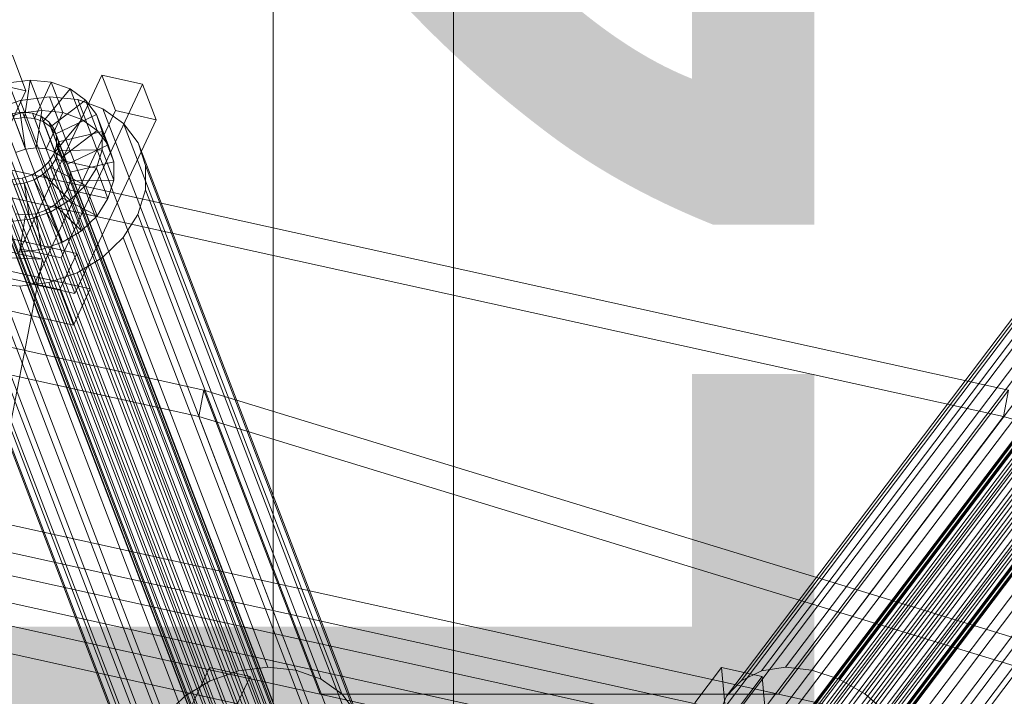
# Model space of a CAD drawing. Header units: millimetres. Extents: x -4738 to 65662, y -68080 to 6847.
# Tile 948 of 1056: x 26874 to 27092, y 719 to 869. Entities that reach past the tile are written whole.
import ezdxf

# ---------------------------------------------------------------- set-up
doc = ezdxf.new("R2010")
doc.units = ezdxf.units.MM
for name, color, linetype, lineweight in [('COTAS_P', 1, 'Continuous', 0), ('lateral_bajante_movil', 7, 'Continuous', 0), ('lateral_C10', 7, 'Continuous', 0)]:
    doc.layers.add(name, color=color, linetype=linetype, lineweight=lineweight)
doc.dimstyles.new('R19_100', dxfattribs={"dimtxt": 250, "dimasz": 150, "dimexe": 150, "dimexo": 80, "dimgap": 100, "dimtad": 1, "dimtih": 1, "dimtoh": 1, "dimdsep": 46, "dimcen": 0.09, "dimadec": 0, "dimazin": 0, "dimtfac": 1, "dimtdec": 4, "dimtofl": 0, "dimtmove": 0, "dimatfit": 3, "dimfxl": 1, "dimtolj": 1, "dimtzin": 0, "dimarcsym": 0})

# ---------------------------------------------------------------- blocks, each defined once
blk = doc.blocks.new('DIM_R31_9')
at = {"layer": 'COTAS_P'}
for p, q in [((26750.07, 1241), (27150.07, 1241)), ((27150.07, 1241), (27105.07, 1091)), ((27150.07, 0), (27150.07, 1241)), ((27150.07, 1241), (27195.07, 1091)), ((27150.07, 0), (27105.07, 150)), ((27150.07, 0), (27195.07, 150)), ((26750.07, 0), (27150.07, 0))]:
    blk.add_line(p, q, dxfattribs=at)
blk.add_text('1241 P', height=250, rotation=90, dxfattribs=at).set_placement((27050.07, 620.5))
blk = doc.blocks.new('DIM_R31_31')
at = {"layer": 'COTAS_P'}
for p, q in [((26795.07, 1320), (27495.07, 1320)), ((27495.07, 1320), (27450.07, 1170)), ((27495.07, 0), (27495.07, 1320)), ((27495.07, 1320), (27540.07, 1170)), ((27495.07, 0), (27450.07, 150)), ((27495.07, 0), (27540.07, 150)), ((26795.07, 0), (27495.07, 0))]:
    blk.add_line(p, q, dxfattribs=at)
blk.add_text('1320 P', height=250, rotation=90, dxfattribs=at).set_placement((27395.07, 660))

msp = doc.modelspace()

# ---------------------------------------------------------------- linework, layer by layer
at = {"layer": 'lateral_bajante_movil'}
for p, q in [((26930.067, 1096.179), (26930.067, 225)), ((26970.067, 225), (26970.067, 1096.179))]:
    msp.add_line(p, q, dxfattribs=at)
at = {"layer": 'lateral_C10'}
for p, q in [((26914.693, 786.554), (26030.639, 981.537)), ((26209.054, 981.537), (27093.107, 786.554)), ((26029.541, 975.657), (26913.594, 780.674)), ((27092.008, 780.674), (26207.955, 975.657)), ((26940.497, 719.101), (26056.444, 914.084)), ((26991.294, 719.101), (26107.241, 914.084)), ((27042.092, 719.101), (26158.038, 914.084)), ((26055.345, 908.204), (26939.398, 713.221)), ((26106.142, 908.204), (26990.195, 713.221)), ((26156.94, 908.204), (27040.993, 713.221)), ((26872.285, 860.763), (26875.295, 852.894)), ((26892.115, 856.353), (26874.074, 817.838)), ((26895.126, 848.483), (26892.115, 856.353)), ((26892.115, 856.353), (26901.129, 854.348)), ((26875.295, 852.894), (26866.281, 854.898)), ((26871.392, 854.648), (26876.235, 855.253)), ((26873.972, 847.903), (26871.392, 854.648)), ((26876.235, 855.253), (26874.938, 846.983)), ((26878.816, 848.507), (26876.235, 855.253)), ((26876.235, 855.253), (26880.911, 854.786)), ((26880.911, 854.786), (26877.153, 846.762)), ((26883.492, 848.041), (26880.911, 854.786)), ((26880.911, 854.786), (26885.101, 853.281)), ((26883.088, 815.833), (26901.129, 854.348)), ((26901.129, 854.348), (26904.139, 846.478)), ((26875.295, 852.894), (26857.254, 814.379)), ((26874.031, 850.743), (26880.506, 851.551)), ((26885.101, 853.281), (26879.137, 846.049)), ((26880.506, 851.551), (26886.757, 850.928)), ((26928.889, 725.077), (26880.506, 851.551)), ((26887.681, 846.536), (26885.101, 853.281)), ((26885.101, 853.281), (26888.518, 850.839)), ((27139.324, 851.551), (27043.67, 725.077)), ((26867.772, 848.559), (26874.031, 850.743)), ((26922.414, 724.269), (26874.031, 850.743)), ((26888.518, 850.839), (26880.756, 844.893)), ((26886.757, 850.928), (26892.358, 848.915)), ((26935.14, 724.453), (26886.757, 850.928)), ((26891.098, 844.094), (26888.518, 850.839)), ((26888.518, 850.839), (26890.93, 847.628)), ((27133.981, 850.743), (27038.327, 724.269)), ((27145.193, 850.928), (27049.539, 724.453)), ((26916.155, 722.085), (26867.772, 848.559)), ((26873.972, 847.903), (26869.29, 846.269)), ((26926.12, 700.337), (26869.996, 847.047)), ((26872.213, 847.821), (26874.508, 848.107)), ((26928.338, 701.111), (26872.213, 847.821)), ((26874.938, 846.983), (26872.643, 846.697)), ((26878.816, 848.507), (26873.972, 847.903)), ((26875.224, 839.952), (26873.972, 847.903)), ((26874.508, 848.107), (26876.723, 847.887)), ((26930.632, 701.397), (26874.508, 848.107)), ((26874.938, 846.983), (26877.518, 840.238)), ((26877.153, 846.762), (26874.938, 846.983)), ((26876.723, 847.887), (26878.707, 847.173)), ((26932.847, 701.176), (26876.723, 847.887)), ((26877.085, 809.968), (26895.126, 848.483)), ((26877.518, 840.238), (26878.816, 848.507)), ((26878.707, 847.173), (26880.326, 846.017)), ((26934.832, 700.463), (26878.707, 847.173)), ((26883.492, 848.041), (26878.816, 848.507)), ((26879.733, 840.017), (26883.492, 848.041)), ((26890.93, 847.628), (26881.899, 843.371)), ((26887.681, 846.536), (26883.492, 848.041)), ((26893.51, 840.882), (26890.93, 847.628)), ((26890.93, 847.628), (26892.173, 843.865)), ((26892.358, 848.915), (26896.926, 845.651)), ((26940.741, 722.441), (26892.358, 848.915)), ((26904.139, 846.478), (26895.126, 848.483)), ((27129.527, 848.559), (27033.873, 722.085)), ((27148.482, 847.047), (27037.523, 700.337)), ((27150.06, 847.821), (27039.101, 701.111)), ((27151.953, 848.107), (27040.994, 701.397)), ((27154.033, 847.887), (27043.074, 701.176)), ((27156.156, 847.173), (27045.197, 700.463)), ((27151.187, 848.915), (27055.533, 722.441)), ((26910.539, 718.673), (26862.156, 845.147)), ((26924.13, 699.128), (26868.006, 845.838)), ((26872.643, 846.697), (26875.224, 839.952)), ((26877.153, 846.762), (26879.733, 840.017)), ((26879.137, 846.049), (26877.153, 846.762)), ((26879.137, 846.049), (26881.718, 839.304)), ((26880.756, 844.893), (26879.137, 846.049)), ((26880.326, 846.017), (26881.468, 844.496)), ((26936.45, 699.306), (26880.326, 846.017)), ((26880.756, 844.893), (26883.336, 838.147)), ((26881.899, 843.371), (26880.756, 844.893)), ((26881.718, 839.304), (26887.681, 846.536)), ((26904.139, 846.478), (26886.099, 807.963)), ((26891.098, 844.094), (26887.681, 846.536)), ((26896.926, 845.651), (26900.151, 841.358)), ((26945.309, 719.177), (26896.926, 845.651)), ((27126.266, 845.147), (27030.612, 718.673)), ((27147.326, 845.838), (27036.367, 699.128)), ((27158.18, 846.017), (27047.221, 699.306)), ((27156.898, 845.651), (27061.243, 719.177)), ((26922.504, 697.566), (26866.38, 844.277)), ((26881.468, 844.496), (26882.057, 842.713)), ((26937.593, 697.785), (26881.468, 844.496)), ((26881.899, 843.371), (26884.479, 836.626)), ((26882.487, 841.589), (26881.899, 843.371)), ((26882.057, 842.713), (26882.052, 840.791)), ((26938.181, 696.003), (26882.057, 842.713)), ((26892.173, 843.865), (26882.487, 841.589)), ((26883.336, 838.147), (26891.098, 844.094)), ((26893.51, 840.882), (26891.098, 844.094)), ((26892.173, 843.865), (26892.161, 839.807)), ((26894.753, 837.119), (26892.173, 843.865)), ((27146.672, 844.277), (27035.713, 697.566)), ((27159.965, 844.496), (27049.006, 697.785)), ((27161.391, 842.713), (27050.432, 696.003)), ((26905.95, 714.266), (26857.567, 840.741)), ((26920.753, 693.828), (26864.629, 840.539)), ((26865.228, 842.469), (26921.352, 695.759)), ((26882.052, 840.791), (26881.453, 838.861)), ((26938.176, 694.081), (26882.052, 840.791)), ((26882.482, 839.667), (26882.487, 841.589)), ((26882.487, 841.589), (26885.068, 834.844)), ((26884.479, 836.626), (26893.51, 840.882)), ((26894.753, 837.119), (26893.51, 840.882)), ((26900.151, 841.358), (26901.812, 836.328)), ((26948.534, 714.883), (26900.151, 841.358)), ((27124.42, 840.741), (27028.766, 714.266)), ((27035.605, 695.759), (27146.564, 842.469)), ((27147.009, 840.539), (27036.05, 693.828)), ((27162.359, 840.791), (27051.4, 694.081)), ((27161.936, 841.358), (27066.282, 714.883)), ((26920.748, 691.906), (26864.623, 838.617)), ((26873.006, 839.178), (26875.224, 839.952)), ((26875.224, 839.952), (26877.518, 840.238)), ((26877.518, 840.238), (26879.733, 840.017)), ((26879.733, 840.017), (26881.718, 839.304)), ((26881.453, 838.861), (26880.301, 837.053)), ((26937.577, 692.15), (26881.453, 838.861)), ((26881.718, 839.304), (26883.336, 838.147)), ((26881.883, 837.736), (26882.482, 839.667)), ((26892.161, 839.807), (26882.482, 839.667)), ((26882.482, 839.667), (26885.062, 832.922)), ((26892.161, 839.807), (26890.897, 835.732)), ((26894.742, 833.062), (26892.161, 839.807)), ((27147.978, 838.617), (27037.019, 691.906)), ((27162.804, 838.861), (27051.845, 692.15)), ((26921.336, 690.124), (26865.212, 836.834)), ((26880.301, 837.053), (26878.674, 835.492)), ((26936.425, 690.343), (26880.301, 837.053)), ((26880.731, 835.929), (26881.883, 837.736)), ((26890.897, 835.732), (26881.883, 837.736)), ((26881.883, 837.736), (26884.463, 830.991)), ((26883.336, 838.147), (26884.479, 836.626)), ((26884.479, 836.626), (26885.068, 834.844)), ((26885.068, 834.844), (26894.753, 837.119)), ((26894.742, 833.062), (26894.753, 837.119)), ((26901.812, 836.328), (26901.797, 830.903)), ((26950.195, 709.853), (26901.812, 836.328)), ((27149.403, 836.834), (27038.444, 690.124)), ((27162.696, 837.053), (27051.737, 690.343)), ((27165.959, 836.328), (27070.304, 709.853)), ((26854.316, 835.639), (26902.699, 709.165)), ((26922.479, 688.603), (26866.355, 835.313)), ((26924.098, 687.446), (26867.973, 834.156)), ((26876.685, 834.283), (26874.467, 833.509)), ((26878.674, 835.492), (26876.685, 834.283)), ((26932.809, 687.572), (26876.685, 834.283)), ((26877.115, 833.158), (26879.105, 834.367)), ((26934.799, 688.781), (26878.674, 835.492)), ((26879.105, 834.367), (26880.731, 835.929)), ((26885.032, 828.619), (26879.105, 834.367)), ((26879.105, 834.367), (26881.685, 827.622)), ((26888.465, 831.916), (26880.731, 835.929)), ((26880.731, 835.929), (26883.311, 829.184)), ((26885.068, 834.844), (26885.062, 832.922)), ((26890.897, 835.732), (26888.465, 831.916)), ((26893.477, 828.986), (26890.897, 835.732)), ((27028.461, 709.165), (27124.115, 835.639)), ((27151.188, 835.313), (27040.229, 688.603)), ((27153.212, 834.156), (27042.253, 687.446)), ((27160.887, 834.283), (27049.928, 687.572)), ((27162.042, 835.492), (27051.083, 688.781)), ((26926.082, 686.733), (26869.958, 833.443)), ((26874.467, 833.509), (26872.172, 833.222)), ((26928.297, 686.512), (26872.172, 833.222)), ((26872.603, 832.098), (26874.897, 832.384)), ((26872.603, 832.098), (26875.183, 825.353)), ((26930.591, 686.798), (26874.467, 833.509)), ((26874.897, 832.384), (26877.115, 833.158)), ((26876.149, 824.433), (26874.897, 832.384)), ((26874.897, 832.384), (26877.477, 825.639)), ((26880.831, 826.067), (26877.115, 833.158)), ((26877.115, 833.158), (26879.695, 826.413)), ((26885.062, 832.922), (26884.463, 830.991)), ((26888.465, 831.916), (26885.032, 828.619)), ((26885.062, 832.922), (26894.742, 833.062)), ((26891.045, 825.17), (26888.465, 831.916)), ((26893.477, 828.986), (26894.742, 833.062)), ((27155.336, 833.443), (27044.377, 686.733)), ((27157.415, 833.222), (27046.456, 686.512)), ((27159.308, 833.509), (27048.35, 686.798)), ((26901.008, 703.716), (26852.625, 830.191)), ((26884.463, 830.991), (26883.311, 829.184)), ((26884.463, 830.991), (26893.477, 828.986)), ((26901.797, 830.903), (26900.106, 825.455)), ((26950.18, 704.429), (26901.797, 830.903)), ((27125.372, 830.191), (27029.718, 703.716)), ((27168.692, 830.903), (27073.037, 704.429)), ((26881.685, 827.622), (26879.695, 826.413)), ((26885.032, 828.619), (26880.831, 826.067)), ((26883.311, 829.184), (26881.685, 827.622)), ((26881.685, 827.622), (26887.612, 821.874)), ((26883.311, 829.184), (26891.045, 825.17)), ((26887.612, 821.874), (26885.032, 828.619)), ((26891.045, 825.17), (26893.477, 828.986)), ((26843.277, 826.459), (26886.544, 816.836)), ((26875.183, 825.353), (26872.968, 825.574)), ((26875.183, 825.353), (26873.886, 817.083)), ((26877.477, 825.639), (26875.183, 825.353)), ((26880.831, 826.067), (26876.149, 824.433)), ((26879.695, 826.413), (26877.477, 825.639)), ((26877.477, 825.639), (26878.729, 817.688)), ((26879.695, 826.413), (26883.411, 819.322)), ((26883.411, 819.322), (26880.831, 826.067)), ((26887.612, 821.874), (26891.045, 825.17)), ((26900.106, 825.455), (26896.855, 820.353)), ((26948.489, 698.98), (26900.106, 825.455)), ((27169.948, 825.455), (27074.294, 698.98)), ((26900.993, 698.292), (26852.61, 824.766)), ((26876.149, 824.433), (26871.305, 823.829)), ((26878.729, 817.688), (26876.149, 824.433)), ((27128.105, 824.766), (27032.451, 698.292)), ((26883.411, 819.322), (26887.612, 821.874)), ((26889.554, 808.967), (26846.288, 818.59)), ((26902.654, 693.262), (26854.271, 819.736)), ((26878.927, 815.583), (26860.891, 819.593)), ((26878.729, 817.688), (26883.411, 819.322)), ((26896.855, 820.353), (26892.265, 815.947)), ((26945.238, 693.879), (26896.855, 820.353)), ((27132.128, 819.736), (27036.473, 693.262)), ((26882.785, 808.812), (26839.519, 818.435)), ((26873.886, 817.083), (26878.729, 817.688)), ((26883.088, 815.833), (26874.074, 817.838)), ((26874.074, 817.838), (26877.085, 809.968)), ((26882.785, 808.812), (26886.544, 816.836)), ((26886.544, 816.836), (26889.554, 808.967)), ((26840.413, 617.082), (26878.927, 815.583)), ((26905.879, 688.968), (26857.496, 815.443)), ((26871.941, 815.833), (26878.927, 815.583)), ((26886.099, 807.963), (26883.088, 815.833)), ((26892.265, 815.947), (26886.65, 812.535)), ((26940.648, 689.472), (26892.265, 815.947)), ((27137.166, 815.443), (27041.512, 688.968)), ((26910.447, 685.704), (26862.064, 812.178)), ((26886.65, 812.535), (26880.391, 810.351)), ((26935.033, 686.06), (26886.65, 812.535)), ((27142.877, 812.178), (27047.223, 685.704)), ((26842.529, 810.566), (26885.796, 800.943)), ((26873.915, 809.543), (26867.664, 810.166)), ((26916.047, 683.692), (26867.664, 810.166)), ((26880.391, 810.351), (26873.915, 809.543)), ((26877.085, 809.968), (26886.099, 807.963)), ((26928.774, 683.876), (26880.391, 810.351)), ((27148.871, 810.166), (27053.216, 683.692)), ((27160.083, 810.351), (27064.428, 683.876)), ((26922.298, 683.068), (26873.915, 809.543)), ((26885.796, 800.943), (26882.785, 808.812)), ((26889.554, 808.967), (26885.796, 800.943)), ((27154.739, 809.543), (27059.085, 683.068)), ((26914.693, 786.554), (26913.594, 780.674)), ((27759.344, 528.157), (26914.693, 786.554)), ((26914.693, 786.554), (26940.497, 719.101)), ((27042.092, 719.101), (27093.107, 786.554)), ((27093.107, 786.554), (27092.008, 780.674)), ((26939.398, 713.221), (26913.594, 780.674)), ((26913.594, 780.674), (27758.246, 522.277)), ((27092.008, 780.674), (27040.993, 713.221)), ((27953.62, 522.277), (27092.008, 780.674)), ((26915.954, 725.051), (26897.914, 686.536)), ((26918.965, 717.182), (26915.954, 725.051)), ((26915.954, 725.051), (26924.968, 723.047)), ((26928.889, 725.077), (26922.414, 724.269)), ((26935.14, 724.453), (26928.889, 725.077)), ((27029.49, 725.051), (27023.538, 717.182)), ((27038.512, 723.047), (27029.49, 725.051)), ((27032.965, 686.536), (27029.49, 725.051)), ((27038.327, 724.269), (27043.67, 725.077)), ((27043.67, 725.077), (27049.539, 724.453)), ((26906.928, 684.531), (26924.968, 723.047)), ((26922.414, 724.269), (26916.155, 722.085)), ((26924.968, 723.047), (26927.979, 715.177)), ((26940.741, 722.441), (26935.14, 724.453)), ((27032.561, 715.177), (27038.512, 723.047)), ((27033.873, 722.085), (27038.327, 724.269)), ((27038.512, 723.047), (27041.988, 684.531)), ((27049.539, 724.453), (27055.533, 722.441)), ((26916.155, 722.085), (26910.539, 718.673)), ((26945.309, 719.177), (26940.741, 722.441)), ((27030.612, 718.673), (27033.873, 722.085)), ((27055.533, 722.441), (27061.243, 719.177)), ((26910.539, 718.673), (26905.95, 714.266)), ((27806.234, 528.157), (26940.497, 719.101)), ((26940.497, 719.101), (26991.294, 719.101)), ((26948.534, 714.883), (26945.309, 719.177)), ((27857.032, 528.157), (26991.294, 719.101)), ((26991.294, 719.101), (27042.092, 719.101)), ((27028.766, 714.266), (27030.612, 718.673)), ((27907.829, 528.157), (27042.092, 719.101)), ((27061.243, 719.177), (27066.282, 714.883))]:
    msp.add_line(p, q, dxfattribs=at)

# ---------------------------------------------------------------- dimensions: what is measured, and where the dimension line sits
at = {"layer": 'COTAS_P'}
for p1, p2, distance, picture, middle in [((26795.067, 0), (26795.067, 1320), -700, 'DIM_R31_31', (27495.067, 660)), ((26750.067, 0), (26750.067, 1241), -400, 'DIM_R31_9', (27150.067, 620.5))]:
    dim = msp.add_aligned_dim(p1=p1, p2=p2, distance=distance, text='<> P', dimstyle='R19_100', dxfattribs=at)
    dim.commit()
    dim.dimension.update_dxf_attribs({"geometry": picture, "text_midpoint": middle})

doc.saveas('drawing.dxf')
